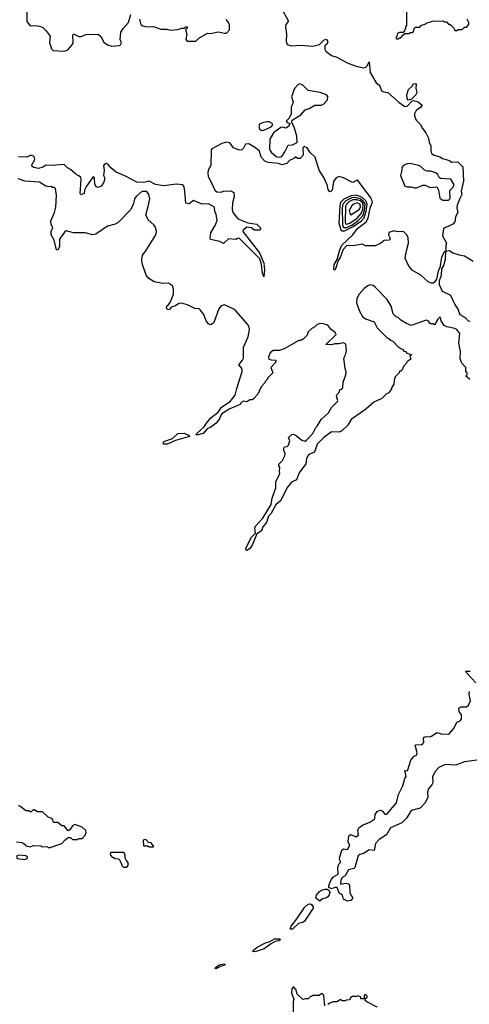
# Model space of a CAD drawing. Extents: x 2386423 to 2568864, y 578392 to 761999.
# Tile 377 of 454: x 2535117 to 2539351, y 646988 to 656261. Entities that reach past the tile are written whole.
import ezdxf

# ---------------------------------------------------------------- set-up
doc = ezdxf.new("R2010")
doc.units = 0

msp = doc.modelspace()

# ---------------------------------------------------------------- linework, layer by layer
at = {"layer": '0CON05XD'}
for points in [[(2535183.8, 656365), (2535184.5, 656244.5), (2535215, 656203.3), (2535265, 656206.2), (2535305, 656201.2), (2535335, 656186.7), (2535367.7, 656157.7), (2535403.8, 656105), (2535396.7, 656045), (2535416.1, 655986.1), (2535432.3, 655972.3), (2535533.9, 655966.1), (2535567.5, 655975), (2535611.2, 656025), (2535620, 656045), (2535617.5, 656115), (2535625, 656127.5), (2535674.2, 656104.2), (2535695, 656102), (2535739.3, 656120.7), (2535855, 656123.8), (2535881.7, 656101.7), (2535910.7, 656050.7), (2535945, 656024.3), (2535985, 656010.8), (2536055, 656016.7), (2536066.7, 656025), (2536075.9, 656044.1), (2536063.8, 656075), (2536071.2, 656145), (2536091.2, 656178.8), (2536143.3, 656235), (2536165, 656310)], [(2538758.3, 656368.3), (2538760, 656205), (2538750, 656195), (2538750, 656175), (2538740, 656165), (2538740, 656155), (2538728.3, 656141.7), (2538695, 656140), (2538675, 656130), (2538670, 656105), (2538660, 656095), (2538665, 656080), (2538685, 656080), (2538695, 656090), (2538705, 656090), (2538720, 656105), (2538721.7, 656118.3), (2538735, 656120), (2538745, 656130), (2538785, 656130), (2538795, 656140), (2538818.3, 656141.7), (2538830, 656155), (2538831.7, 656178.3), (2538845, 656190), (2538885, 656190), (2538901.7, 656208.3), (2538935, 656220), (2538945, 656230), (2539005, 656247.5), (2539105, 656250), (2539115, 656240), (2539135, 656240), (2539155, 656220), (2539165, 656220), (2539178.3, 656208.3), (2539208.3, 656178.3), (2539215, 656160), (2539235, 656160), (2539245, 656170), (2539285, 656170), (2539305, 656190), (2539325, 656190), (2539347.5, 656215), (2539347.5, 656235), (2539330, 656265)], [(2537585, 656360), (2537646.2, 656255), (2537646.2, 656245), (2537624.5, 656215.5), (2537620.5, 656195), (2537630, 656125), (2537625.7, 656055), (2537637.5, 656027.5), (2537673.5, 656013.5), (2537765, 656020.3), (2537878.8, 656011.2), (2537941.1, 656028.9), (2537985, 656070), (2538005, 656078.8), (2538020.5, 656055), (2538011.9, 656035), (2537990, 656015), (2537989.2, 655985), (2538000.8, 655965), (2538053.1, 655925), (2538105, 655908.2), (2538200, 655855), (2538285, 655824.6), (2538355, 655808.9), (2538376.7, 655813.3), (2538391.4, 655828.6), (2538406.7, 655865), (2538417.1, 655765), (2538475, 655666.7), (2538506.2, 655645), (2538525, 655590), (2538545, 655581.2), (2538585, 655576.2), (2538690.5, 655480.5), (2538745, 655443.3), (2538765, 655447.5), (2538813.3, 655496.7), (2538825, 655500), (2538868.8, 655488.8), (2538907.5, 655455), (2538892.5, 655435), (2538851.2, 655405), (2538836.2, 655375), (2538836.2, 655355), (2538850, 655315), (2538888.8, 655278.8), (2538911.2, 655235), (2538943.3, 655195), (2538967.5, 655145), (2538973.6, 655103.6), (2538987.5, 655075), (2538987.5, 655025), (2538995, 655000), (2539020, 654985), (2539075, 654970), (2539100, 654955), (2539163.6, 654933.6), (2539185, 654920), (2539241.7, 654921.7), (2539290, 654875), (2539296.2, 654745), (2539273.9, 654646.1), (2539280, 654615), (2539263.3, 654576.7), (2539236.7, 654515), (2539233.8, 654485), (2539243.3, 654445), (2539220, 654405), (2539215, 654357.5), (2539195, 654336.7), (2539145, 654310), (2539122.5, 654305), (2539108.3, 654291.7), (2539100, 654225), (2539136.7, 654155), (2539130, 654135), (2539130, 654080), (2539115, 654072.5), (2539090.8, 654025), (2539072.9, 653925), (2539057.5, 653895), (2539041.4, 653818.6), (2539025, 653790), (2539009.5, 653780.5), (2538995, 653778.8), (2538965, 653792.5), (2538896.1, 653856.1), (2538812.6, 653902.6), (2538778.1, 653945), (2538748.6, 654015), (2538759.2, 654085), (2538778, 654155), (2538776.1, 654206.1), (2538762.5, 654235), (2538735, 654262.5), (2538725, 654267.5), (2538675, 654262.5), (2538645, 654272.5), (2538593, 654257), (2538590, 654235), (2538607.5, 654205), (2538600, 654185), (2538548.3, 654181.7), (2538515, 654152.5), (2538465, 654130), (2538411.7, 654131.7), (2538375, 654130), (2538345, 654146.7), (2538255, 654130), (2538215, 654135.8), (2538195, 654132), (2538162.3, 654097.7), (2538135, 654020), (2538117.3, 653992.7), (2538095, 653923.3), (2538085, 653903.8), (2538075, 653910), (2538078.8, 653955), (2538106.4, 654003.6), (2538131.2, 654095), (2538151.7, 654138.3), (2538253.3, 654235), (2538298, 654295), (2538381.5, 654358.5), (2538397.7, 654392.3), (2538417.3, 654485), (2538440.8, 654545), (2538424, 654585), (2538305, 654743.8), (2538295, 654748.8), (2538255, 654728.8), (2538245, 654730), (2538165, 654771.4), (2538125, 654784), (2538097.5, 654772.5), (2538073.2, 654736.8)], [(2536246.2, 656265), (2536253.8, 656225), (2536262.3, 656212.3), (2536275, 656203.8), (2536305, 656198), (2536345, 656194), (2536378.3, 656198.3), (2536445, 656172), (2536501.7, 656171.7), (2536535, 656163.3), (2536605, 656167.5), (2536645, 656180), (2536665, 656180), (2536687, 656197), (2536697.5, 656185), (2536680, 656165), (2536692.5, 656125), (2536682.5, 656075), (2536695, 656060), (2536775, 656060), (2536805, 656087.5), (2536885, 656133.3), (2536915, 656131.2), (2536985, 656148), (2537045, 656133.8), (2537064.1, 656135.9), (2537094, 656165), (2537094, 656215), (2537078.8, 656245), (2537062.3, 656262.3)], [(2537565, 654965.8), (2537585, 654973.8), (2537615, 655016.7), (2537645, 655080), (2537685, 655083.3), (2537730, 655105), (2537727.5, 655165), (2537705, 655240), (2537680, 655295), (2537683.6, 655316.4), (2537765, 655364.4), (2537805, 655412.1), (2537842.5, 655425), (2537895, 655455.5), (2537955, 655457.5), (2537978, 655465), (2538016.7, 655505), (2538018, 655538), (2538005, 655553.3), (2537947, 655577), (2537835, 655594.2), (2537785, 655645.6), (2537755, 655655.6), (2537740, 655650), (2537705, 655613.3), (2537675.6, 655535), (2537691.4, 655485), (2537672.7, 655435), (2537673.5, 655375), (2537656.2, 655333.8), (2537627.5, 655305), (2537635, 655292.5), (2537660, 655285), (2537650, 655255), (2537625, 655240), (2537598.8, 655248.8), (2537577.5, 655245), (2537507.5, 655195), (2537473.3, 655135), (2537470, 655045), (2537475, 655030), (2537485, 655013.3), (2537532.1, 654972.1), (2537565, 654965.8)], [(2538775, 655502.5), (2538765, 655520), (2538762, 655555), (2538780, 655605), (2538812.5, 655635), (2538825, 655656.7), (2538845, 655660), (2538850.7, 655650.7), (2538848.8, 655615), (2538857, 655573), (2538846.4, 655553.6), (2538806.7, 655513.3), (2538775, 655502.5)], [(2537395, 655218.8), (2537415, 655221.2), (2537486.8, 655253.2), (2537500.5, 655269.5), (2537496.2, 655285), (2537465, 655298.9), (2537445, 655299.5), (2537405, 655290.8), (2537375, 655276.2), (2537368.8, 655255), (2537374.2, 655234.2), (2537395, 655218.8)], [(2538073.2, 654736.8), (2538061.2, 654655), (2538045, 654640), (2538034.1, 654644.1), (2538023, 654663), (2538014.2, 654705), (2537980, 654775), (2537936.7, 654845), (2537901.2, 654965), (2537851.9, 655011.9), (2537825, 655053.3), (2537795, 655067.5), (2537782.5, 655055), (2537787.5, 654985), (2537760, 654955), (2537733, 654953), (2537715, 654970), (2537700, 654955), (2537656.7, 654935), (2537633.6, 654906.4), (2537585, 654893.8), (2537555, 654905.8), (2537456, 654916), (2537425, 654927.5), (2537392.5, 654965), (2537375, 655022.5), (2537337.5, 655055), (2537275, 655092.5), (2537245, 655087.5), (2537225, 655050), (2537210, 655035), (2537185, 655032.5), (2537130, 655055), (2537095, 655100), (2537065, 655106.9), (2537020, 655095), (2536926, 655045), (2536920, 655035), (2536917, 654887), (2536893.3, 654845), (2536890, 654815), (2536892.5, 654785), (2536923.3, 654725), (2536956.4, 654656.4), (2536975, 654640), (2537015, 654637.5), (2537035, 654647.5), (2537105, 654650), (2537132.5, 654635), (2537137.5, 654595), (2537120, 654535), (2537116.7, 654475), (2537123.9, 654443.9), (2537170, 654385), (2537265, 654347.5), (2537350, 654335), (2537388.3, 654298.3), (2537375, 654280), (2537325, 654280), (2537301.7, 654301.7), (2537255, 654307.5), (2537221.7, 654278.3), (2537220, 654265), (2537374.4, 654064.4), (2537415, 653967.5), (2537421.4, 653905), (2537415, 653840), (2537402.9, 653875), (2537394.2, 653955), (2537380, 654010), (2537185, 654202.5), (2537168.3, 654201.7), (2537155, 654190), (2537085, 654197.5), (2537035, 654152.5), (2537001.7, 654171.7), (2536915, 654190), (2536910, 654205), (2536916.7, 654253.3), (2536960.7, 654329.3), (2536975.9, 654374.1), (2536968, 654425), (2536956, 654455), (2536952.5, 654495), (2536895.7, 654525.7), (2536834.4, 654524.4), (2536755, 654557.5), (2536711.7, 654528.3), (2536681.7, 654531.7), (2536673.6, 654643.6), (2536666.4, 654686.4), (2536655, 654706.7), (2536592.6, 654712.6), (2536475, 654697.6), (2536395, 654709.5), (2536335, 654740.8), (2536285, 654727.6), (2536220.6, 654730.6), (2536115, 654786.9), (2536024.5, 654824.5), (2535976.4, 654866.4), (2535954, 654895), (2535934.4, 654905.6), (2535915, 654901.2), (2535906, 654885), (2535913.8, 654845), (2535907.5, 654795), (2535916.7, 654775), (2535916.4, 654753.6), (2535906.1, 654723.9), (2535885, 654692.5), (2535855, 654681.2), (2535837, 654687), (2535823.3, 654715), (2535821.7, 654761.7), (2535815, 654780), (2535805, 654776.7), (2535745, 654692), (2535728.5, 654655), (2535724.3, 654625.7), (2535691.4, 654611.4), (2535686, 654625), (2535696.9, 654755), (2535692, 654775), (2535675, 654792), (2535646.4, 654806.4), (2535595, 654851.2), (2535565.9, 654865.9), (2535535, 654896), (2535415, 654888), (2535365, 654891.2), (2535335, 654871.2), (2535295, 654860), (2535249.3, 654869.3), (2535235, 654880), (2535232.5, 654895), (2535260, 654945), (2535255, 654972.5), (2535235, 654983.3), (2535215, 654982.5), (2535185, 654967.5), (2535105, 654971.2)], [(2539155, 654560), (2539171.7, 654578.3), (2539168.3, 654651.7), (2539195, 654680), (2539207.5, 654705), (2539178.3, 654758.3), (2539080, 654765), (2539067.5, 654775), (2539052.5, 654805), (2539035, 654820), (2538985, 654836.2), (2538955, 654833.3), (2538938.3, 654838.3), (2538885, 654883.8), (2538795, 654906.2), (2538765, 654902.5), (2538733, 654887), (2538715, 654870), (2538716.2, 654845), (2538703.3, 654795), (2538745, 654694.2), (2538765, 654687.8), (2538805, 654687.1), (2538835, 654676.2), (2538855, 654678.8), (2538915, 654703.3), (2538935, 654702.5), (2538981.7, 654681.7), (2539045, 654686.7), (2539060, 654655), (2539075, 654580), (2539103, 654563), (2539155, 654560)], [(2537818.3, 652301.7), (2537876.2, 652365), (2537905, 652420), (2537918.3, 652431.7), (2537957.5, 652495), (2538025, 652557.5), (2538055, 652607.5), (2538110, 652665), (2538112.5, 652675), (2538100, 652715), (2538103, 652727), (2538130, 652755), (2538131.7, 652778.3), (2538145, 652780), (2538160, 652795), (2538163, 652847), (2538190, 652915), (2538192.5, 652945), (2538182.5, 652975), (2538170, 653075), (2538186, 653105), (2538194, 653145), (2538187.5, 653205), (2538165, 653216.7), (2538125, 653207.5), (2538085, 653209.2), (2538055, 653199.2), (2538001.7, 653201.7), (2538098.8, 653295), (2538086.7, 653315), (2538047.3, 653347.3), (2538017.5, 653385), (2537978.3, 653398.3), (2537945, 653400), (2537915, 653387.5), (2537885, 653360), (2537870, 653355), (2537835, 653320), (2537825, 653290), (2537785, 653250), (2537775, 653250), (2537765, 653240), (2537745, 653240), (2537607.7, 653162.3), (2537565, 653146.7), (2537505, 653147.1), (2537475.8, 653125), (2537460, 653085), (2537463.3, 653065), (2537485, 653057.5), (2537530, 653055), (2537525, 653032.5), (2537483.6, 652986.4), (2537500, 652935), (2537450, 652885), (2537450, 652875), (2537430, 652855), (2537425, 652840), (2537390, 652805), (2537360, 652735), (2537318.3, 652691.7), (2537305, 652680), (2537285, 652680), (2537255, 652662.5), (2537225, 652668.8), (2537203.3, 652655), (2537192.5, 652637.5), (2537095, 652596.2), (2537025, 652551.5), (2537011.9, 652538.1), (2536998.4, 652501.6), (2536967.3, 652462.7), (2536917.7, 652422.3), (2536881.3, 652408.7), (2536845, 652365.5), (2536785, 652346.7), (2536776.7, 652355), (2536784.2, 652365), (2536855, 652426.2), (2536877.2, 652462.8), (2536918.6, 652511.4), (2536985, 652565.8), (2537018.6, 652611.4), (2537098.8, 652665), (2537147.5, 652725), (2537163.6, 652786.4), (2537213.6, 652946.4), (2537213.3, 652965), (2537202.5, 652985), (2537185, 653000), (2537182.5, 653015), (2537216.7, 653055), (2537226.2, 653075), (2537223.9, 653176.1), (2537270, 653275), (2537280, 653345), (2537277.5, 653365), (2537262.5, 653395), (2537157.3, 653517.3), (2537135, 653533.8), (2537045, 653576.7), (2537015, 653566.7), (2536991.2, 653538.8), (2536945, 653410), (2536925, 653390), (2536915, 653387.5), (2536895, 653397.5), (2536872.5, 653425), (2536850, 653485), (2536818.3, 653528.3), (2536807, 653537), (2536765, 653542.5), (2536697, 653577), (2536635, 653590), (2536615, 653587.5), (2536585, 653566.7), (2536545, 653552.5), (2536529.3, 653530.7), (2536515, 653527.5), (2536501.2, 653545), (2536503.8, 653565), (2536517.5, 653575), (2536536.1, 653603.9), (2536566.7, 653675), (2536566.7, 653725), (2536556.2, 653756.2), (2536519.3, 653779.3), (2536465, 653776.7), (2536385, 653792.5), (2536333.6, 653823.6), (2536306.7, 653856.7), (2536271.4, 653965), (2536267.3, 654002.7), (2536274.2, 654045), (2536306.1, 654083.9), (2536400, 654235), (2536406.7, 654265), (2536396.1, 654306.1), (2536379.3, 654329.3), (2536327.5, 654375), (2536303.6, 654423.6), (2536328.3, 654501.7), (2536341.2, 654575), (2536333.8, 654615), (2536315, 654642), (2536268.3, 654641.7), (2536215, 654597.5), (2536199.5, 654575), (2536190, 654530), (2536165, 654474.3), (2536045, 654352.5), (2536015, 654335.5), (2535943.6, 654316.4), (2535835, 654242.5), (2535805, 654236), (2535735, 654254.4), (2535625, 654253.1), (2535555, 654271.2), (2535538.3, 654261.7), (2535493.3, 654195), (2535490.8, 654125), (2535475, 654090), (2535464.1, 654094.1), (2535441.2, 654185), (2535414, 654235), (2535413.8, 654265), (2535430, 654305), (2535413.6, 654333.6), (2535411.7, 654368.3), (2535445.8, 654444.2), (2535457.1, 654495), (2535464, 654605), (2535455, 654670), (2535445, 654680), (2535425, 654680), (2535415, 654690), (2535395, 654687.5), (2535364.1, 654694.1), (2535302.3, 654732.3), (2535165, 654739.5), (2535102.7, 654762.7)], [(2538155, 654271.3), (2538175, 654272.8), (2538257.7, 654312.3), (2538334.5, 654365.5), (2538360.7, 654395), (2538381.3, 654458.7), (2538390.5, 654525), (2538375.6, 654555.6), (2538338.7, 654588.7), (2538285, 654607.2), (2538237.6, 654602.4), (2538169.6, 654570.4), (2538139, 654541), (2538130.5, 654509.5), (2538123, 654345), (2538141.7, 654281.7), (2538155, 654271.3)], [(2538195, 654304.7), (2538245, 654327.1), (2538305, 654368.7), (2538347.5, 654415), (2538364.9, 654465), (2538369.1, 654525), (2538353.2, 654553.2), (2538325, 654573.3), (2538275.6, 654585.6), (2538245, 654582.1), (2538189.4, 654555), (2538158.9, 654525), (2538152.6, 654485), (2538155.8, 654325.8), (2538165.4, 654305.4), (2538195, 654304.7)], [(2538195, 654334), (2538227.5, 654345), (2538295, 654391.7), (2538334.2, 654435), (2538348.6, 654475), (2538352.5, 654515), (2538345.9, 654535.9), (2538325, 654554.9), (2538290.8, 654565), (2538255, 654563.5), (2538215.3, 654545), (2538194.8, 654525), (2538186.2, 654503.8), (2538183.3, 654353.3), (2538185, 654340.6), (2538195, 654334)], [(2538235, 654424), (2538315, 654472.5), (2538326.5, 654495), (2538324.5, 654525), (2538294.8, 654535.2), (2538265, 654524.5), (2538245, 654509.1), (2538221.1, 654465), (2538225, 654438), (2538235, 654424)], [(2539358.3, 653418.3), (2539345, 653422.5), (2539314.2, 653454.2), (2539265, 653480), (2539245.4, 653535.4), (2539215, 653580.6), (2539177.5, 653665), (2539100.3, 653700.3), (2539072, 653765), (2539069.2, 653805), (2539090.8, 653855), (2539093.8, 653915), (2539110.6, 653945), (2539126.9, 654005), (2539130, 654080), (2539165, 654088.8), (2539196.7, 654066.7), (2539255, 654046.5), (2539305, 654038.1), (2539388.5, 653988.5)], [(2539355, 652873.8), (2539330, 652895), (2539320, 652905), (2539330, 652915), (2539330, 652935), (2539320, 652945), (2539320, 652985), (2539280, 653025), (2539266.4, 653066.4), (2539268.8, 653135), (2539253.3, 653215), (2539262.5, 653305), (2539235, 653342.5), (2539215, 653352.5), (2539138.3, 653368.3), (2539115, 653382.5), (2539087.5, 653425), (2539080, 653455), (2539075, 653460), (2539070, 653455), (2539055, 653440), (2539025, 653387.5), (2539006.4, 653396.4), (2538985, 653396.7), (2538962.5, 653425), (2538945, 653430), (2538805, 653382.5), (2538759.3, 653399.3), (2538705, 653432.5), (2538680, 653455), (2538665, 653460), (2538635, 653490), (2538615, 653562.5), (2538578, 653625), (2538465, 653743.3), (2538445, 653757.5), (2538415, 653763.3), (2538396.4, 653753.6), (2538360.7, 653729.3), (2538312.5, 653675), (2538292.5, 653635), (2538290, 653595), (2538316, 653515), (2538346.6, 653466.6), (2538375, 653444.2), (2538456.4, 653416.4), (2538485, 653360), (2538581.7, 653261.7), (2538595, 653260), (2538615, 653240), (2538630, 653235), (2538687.5, 653175), (2538725.8, 653155.8), (2538735, 653140), (2538750, 653135), (2538761.7, 653121.7), (2538810, 653105), (2538790, 653095), (2538800, 653065), (2538761.7, 653038.3), (2538760, 653025), (2538730, 652995), (2538720, 652965), (2538705, 652950), (2538695, 652950), (2538690, 652935), (2538665, 652910), (2538653, 652897), (2538642.5, 652865), (2538641.7, 652828.3), (2538620, 652795), (2538620, 652785), (2538590, 652745), (2538575, 652740), (2538526.1, 652693.9), (2538451.7, 652658.3), (2538378.3, 652591.7), (2538237.5, 652495), (2538208.8, 652441.2), (2538151.7, 652388.3), (2538125, 652376.2), (2538055, 652380), (2537980.8, 652325), (2537920, 652265), (2537892.2, 652187.8), (2537840.8, 652165), (2537831.2, 652155), (2537818.9, 652125), (2537812.5, 652077.5), (2537748.6, 651995), (2537722.5, 651927.5), (2537675.8, 651905), (2537634.5, 651855), (2537577.7, 651732.3), (2537528.9, 651691.1), (2537482.1, 651607.9), (2537460.6, 651585), (2537441.8, 651525), (2537407.5, 651485), (2537393.9, 651446.1), (2537350.5, 651419.5), (2537307.9, 651312.1), (2537281.3, 651278.7), (2537255, 651262), (2537247.5, 651267.5), (2537245.5, 651285), (2537301.1, 651388.9), (2537337.5, 651425), (2537331.4, 651475), (2537338.9, 651491.1), (2537405.8, 651565), (2537483.8, 651695), (2537495.9, 651754.1), (2537529.3, 651850.7), (2537528.3, 651911.7), (2537567.5, 651985), (2537562.5, 652005), (2537567.5, 652045), (2537558.3, 652058.3), (2537557.5, 652075), (2537590.7, 652109.3), (2537612.5, 652155), (2537617.5, 652175), (2537603.6, 652203.6), (2537603.6, 652226.4), (2537611.7, 652238.3), (2537637, 652243), (2537647.5, 652255), (2537660, 652295), (2537650, 652325), (2537680, 652355), (2537695, 652357.5), (2537725, 652342.5), (2537775, 652302.5), (2537805, 652292.5), (2537818.3, 652301.7)], [(2536472.2, 652262.2), (2536467.5, 652275), (2536475, 652290), (2536555, 652318.2), (2536605.9, 652364.1), (2536665, 652366.6), (2536713.3, 652345), (2536717, 652337), (2536583.3, 652296.7), (2536505, 652264.1), (2536472.2, 652262.2)], [(2539412.5, 650015), (2539330, 650105), (2539320, 650125), (2539360, 650125)], [(2539423, 649287), (2539305, 649271.9), (2539225, 649239.1), (2539125, 649247.2), (2539065, 649216.8), (2539033.2, 649185), (2539004.2, 649135), (2539007.5, 649075), (2538997.5, 649055), (2538962.5, 649015), (2538957.5, 648985), (2538961.7, 648938.3), (2538935.9, 648884.1), (2538887.5, 648835), (2538815, 648816.2), (2538797, 648803), (2538764.3, 648745), (2538715, 648698), (2538610, 648650), (2538570.8, 648585), (2538500.9, 648539.1), (2538468.3, 648501.7), (2538455, 648437.5), (2538407, 648443), (2538355, 648408.8), (2538320, 648400), (2538305, 648387.5), (2538273.3, 648275), (2538265, 648266.7), (2538215, 648253.3), (2538183, 648197), (2538155, 648181.2), (2538140.6, 648155), (2538138.3, 648118.3), (2538185, 648130), (2538213.9, 648123.9), (2538222.7, 648112.7), (2538227.3, 648037.3), (2538250, 647995), (2538250, 647985), (2538235, 647966), (2538205, 647959.2), (2538166.8, 647976.8), (2538155.7, 648015.7), (2538125.9, 648035.9), (2538107.3, 648087.3), (2538085, 648086.9), (2538055, 648076), (2538027.7, 648087.7), (2538030.4, 648115), (2538052.9, 648167.1), (2538072.4, 648187.6), (2538115.6, 648215), (2538113.9, 648276.1), (2538123, 648307), (2538137.5, 648325), (2538130, 648365), (2538151.4, 648438.6), (2538165, 648451.2), (2538205, 648446), (2538226, 648484), (2538209.3, 648519.3), (2538215.4, 648574.6), (2538235, 648586.7), (2538275, 648569.3), (2538295, 648567.5), (2538307.1, 648585), (2538300, 648625), (2538310.4, 648649.6), (2538345, 648676.7), (2538415.9, 648704.1), (2538453, 648727), (2538461.7, 648738.3), (2538466.2, 648775), (2538482.5, 648805), (2538516.4, 648816.4), (2538535, 648807.5), (2538555, 648780), (2538575, 648780), (2538664.4, 648885), (2538684, 648965), (2538726.7, 649045), (2538744.2, 649115.8), (2538756.7, 649135), (2538745, 649190), (2538765, 649187.5), (2538773.6, 649196.4), (2538801.7, 649288.3), (2538832.5, 649325), (2538852.5, 649335), (2538860, 649355), (2538841.2, 649428.8), (2538846.7, 649433.3), (2538907.5, 649435), (2538923.3, 649455), (2538920, 649495), (2538925, 649502.5), (2538945, 649510), (2538975, 649506.7), (2538995, 649513.3), (2539045, 649547.5), (2539085, 649536.7), (2539155, 649532.5), (2539165, 649537.5), (2539206.7, 649585), (2539232.5, 649645), (2539265, 649657.5), (2539277.5, 649675), (2539276.7, 649713.3), (2539256.1, 649746.1), (2539251.7, 649778.3), (2539271.7, 649788.3), (2539325, 649790), (2539343.3, 649805), (2539361.2, 649845), (2539351.2, 649905), (2539352.5, 649935)], [(2535088.3, 648518.3), (2535141.7, 648511.7), (2535160, 648500), (2535175, 648480), (2535215, 648472.5), (2535245, 648482.5), (2535315, 648480), (2535325, 648470), (2535373, 648473), (2535395, 648462.5), (2535515, 648502.5), (2535542.5, 648535), (2535575, 648560), (2535595, 648560), (2535615, 648540), (2535665, 648540), (2535675, 648550), (2535705, 648550), (2535735, 648580), (2535742.5, 648605), (2535740, 648625), (2535707, 648657), (2535635, 648680), (2535615, 648670), (2535589.3, 648630.7), (2535575, 648622.5), (2535535, 648670), (2535515, 648670), (2535475, 648700), (2535435, 648700), (2535430, 648725), (2535418.3, 648738.3), (2535385, 648750), (2535331.7, 648801.7), (2535285, 648800), (2535255, 648820), (2535245, 648820), (2535225, 648800), (2535215, 648800), (2535205, 648810), (2535175, 648810), (2535125, 648850), (2535105, 648857.5)], [(2536375, 648470), (2536380, 648475), (2536355, 648510), (2536331.7, 648511.7), (2536305, 648540), (2536280, 648535), (2536281.7, 648481.7), (2536325, 648480), (2536335, 648470), (2536375, 648470)], [(2535165, 648352.5), (2535190, 648365), (2535190, 648375), (2535175, 648387.5), (2535105, 648392.5), (2535090, 648385), (2535090, 648365), (2535095, 648362.5), (2535165, 648352.5)], [(2536125, 648280), (2536140, 648295), (2536140, 648325), (2536120, 648345), (2536110, 648365), (2536110, 648395), (2536098.3, 648418.3), (2535971.7, 648418.3), (2535970, 648395), (2535991.7, 648371.7), (2536005, 648370), (2536015, 648360), (2536048.3, 648358.3), (2536060, 648345), (2536081.7, 648291.7), (2536095, 648280), (2536125, 648280)], [(2537945, 647958.8), (2537908, 647985), (2537905.6, 647995), (2537913.1, 648015), (2537940.2, 648049.8), (2537958, 648062), (2537995, 648073.5), (2538011.7, 648071.7), (2538030.5, 648060.5), (2538038.3, 648041.7), (2538032.5, 648017.5), (2538020, 648000), (2538001.7, 647988.3), (2537970, 647980), (2537945, 647958.8)], [(2537685, 647694.7), (2537665.7, 647695.7), (2537673.8, 647725), (2537727.7, 647792.3), (2537800.2, 647899.8), (2537835, 647932.5), (2537855, 647932.9), (2537865, 647926.5), (2537880.5, 647905), (2537879.5, 647895), (2537800.1, 647769.9), (2537785, 647758.2), (2537742.3, 647747.7), (2537685, 647694.7)], [(2537321.8, 647481.8), (2537313.8, 647485), (2537314.3, 647495), (2537355, 647527.3), (2537433.3, 647566.7), (2537471.5, 647578.5), (2537516.7, 647605), (2537566.2, 647605), (2537569.2, 647595), (2537558, 647585), (2537521.7, 647578.3), (2537488.2, 647561.8), (2537420.8, 647509.2), (2537345, 647484.5), (2537321.8, 647481.8)], [(2536965, 647322.5), (2536957.5, 647325), (2536962, 647335), (2536995, 647360.8), (2537035, 647370.6), (2537053.3, 647365), (2537046.2, 647355), (2537013.1, 647346.9), (2536965, 647322.5)], [(2537990, 646975), (2537980, 647075), (2537965, 647090), (2537935, 647070), (2537875, 647070), (2537865, 647060), (2537855, 647060), (2537835, 647040), (2537805, 647040), (2537785, 647032.5), (2537730, 647085), (2537720, 647125), (2537698.3, 647148.3), (2537691.7, 647148.3), (2537680, 647135), (2537677.5, 647095), (2537700, 647035), (2537692.5, 647015), (2537693.3, 646875)], [(2538485, 646962.5), (2538385, 647010), (2538370, 647025), (2538371.7, 647038.3), (2538390, 647055), (2538390, 647065), (2538375, 647080), (2538360, 647075), (2538360, 647045), (2538355, 647040), (2538330, 647040), (2538330, 647055), (2538305, 647067.5), (2538285, 647060), (2538248.3, 647061.7), (2538230, 647045), (2538225, 647030), (2538193, 647027), (2538185, 647020), (2538155, 647020), (2538145, 647030), (2538135, 647030), (2538105, 647010), (2538065, 647010), (2538033, 646997), (2538020, 646985)]]:
    msp.add_lwpolyline(points, dxfattribs=at)

doc.saveas('drawing.dxf')
